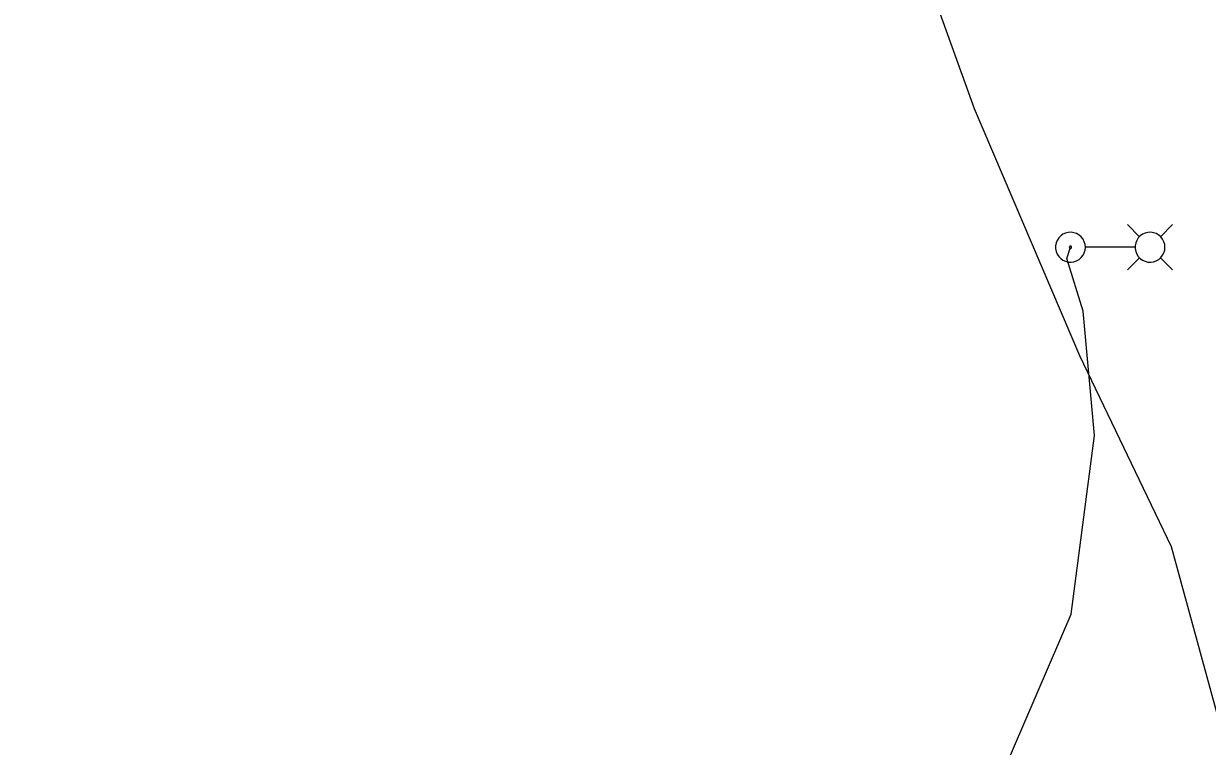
# Model space of a CAD drawing. Extents: x 600849 to 606371, y 330010 to 403088.
# Drawn here: x 603860.4 to 604033, y 349390.5 to 349495.8 of the extents above; entities that cross this region are included whole.
import ezdxf

# ---------------------------------------------------------------- set-up
doc = ezdxf.new("R2010")
doc.units = 0
for name, color, linetype in [('E_FTMS_Conduit', 7, 'Continuous'), ('E_LTG', 7, 'Continuous'), ('E_LTG_CID', 7, 'Continuous')]:
    doc.layers.add(name, color=color, linetype=linetype)

msp = doc.modelspace()

# ---------------------------------------------------------------- linework, layer by layer
at = {"layer": 'E_FTMS_Conduit'}
msp.add_lwpolyline([(604122.74, 348988.04), (604108.56, 349049.67), (604100.88, 349081.84), (604090.92, 349138.93), (604079.09, 349196.91), (604056.03, 349276.86), (604043.16, 349350.52), (604043.52, 349350.57), (604038.65, 349379.99), (604027.8, 349419.58), (604014.43, 349447.39), (603999.06, 349483.4), (603987.98, 349514.15), (603982.63, 349526.67)], dxfattribs=at)
at = {"layer": 'E_LTG'}
for points in [[(604023.15, 349464.74), (604021.37, 349466.51)], [(604026.2, 349464.74), (604027.97, 349466.51)], [(604015.25, 349463.21), (604015.21, 349463.62), (604015.09, 349464.02), (604014.9, 349464.39), (604014.64, 349464.71), (604014.33, 349464.99), (604013.97, 349465.19), (604013.58, 349465.33), (604013.17, 349465.39), (604012.76, 349465.37), (604012.36, 349465.27), (604011.98, 349465.1), (604011.65, 349464.86), (604011.36, 349464.56), (604011.14, 349464.21), (604010.98, 349463.83), (604010.9, 349463.42), (604010.9, 349463.01), (604010.98, 349462.6), (604011.14, 349462.22), (604011.36, 349461.87), (604011.65, 349461.57), (604011.98, 349461.33), (604012.36, 349461.16), (604012.76, 349461.06), (604013.17, 349461.04), (604013.58, 349461.1), (604013.97, 349461.23), (604014.33, 349461.44), (604014.64, 349461.71), (604014.9, 349462.04), (604015.09, 349462.4), (604015.21, 349462.8), (604015.25, 349463.21)], [(604026.85, 349463.21), (604026.81, 349463.62), (604026.69, 349464.02), (604026.5, 349464.39), (604026.25, 349464.71), (604025.94, 349464.99), (604025.58, 349465.19), (604025.19, 349465.33), (604024.78, 349465.39), (604024.36, 349465.37), (604023.96, 349465.27), (604023.59, 349465.1), (604023.25, 349464.86), (604022.96, 349464.56), (604022.74, 349464.21), (604022.59, 349463.83), (604022.51, 349463.42), (604022.51, 349463.01), (604022.59, 349462.6), (604022.74, 349462.22), (604022.96, 349461.87), (604023.25, 349461.57), (604023.59, 349461.33), (604023.96, 349461.16), (604024.36, 349461.06), (604024.78, 349461.04), (604025.19, 349461.1), (604025.58, 349461.23), (604025.94, 349461.44), (604026.25, 349461.71), (604026.5, 349462.04), (604026.69, 349462.4), (604026.81, 349462.8), (604026.85, 349463.21)], [(604013.24, 349463.21), (604013.23, 349463.24), (604013.22, 349463.27), (604013.21, 349463.3), (604013.19, 349463.33), (604013.17, 349463.35), (604013.14, 349463.36), (604013.11, 349463.37), (604013.08, 349463.38), (604013.05, 349463.38), (604013.02, 349463.37), (604012.99, 349463.36), (604012.96, 349463.34), (604012.94, 349463.32), (604012.92, 349463.29), (604012.91, 349463.26), (604012.9, 349463.23), (604012.9, 349463.2), (604012.91, 349463.17), (604012.92, 349463.14), (604012.94, 349463.11), (604012.96, 349463.09), (604012.99, 349463.07), (604013.02, 349463.06), (604013.05, 349463.05), (604013.08, 349463.05), (604013.11, 349463.05), (604013.14, 349463.06), (604013.17, 349463.08), (604013.19, 349463.1), (604013.21, 349463.12), (604013.22, 349463.15), (604013.23, 349463.18), (604013.24, 349463.21)], [(604022.46, 349463.21), (604015.28, 349463.21)], [(604023.15, 349461.69), (604021.37, 349459.91)], [(604026.2, 349461.69), (604027.97, 349459.91)]]:
    msp.add_lwpolyline(points, dxfattribs=at)
at = {"layer": 'E_LTG_CID'}
msp.add_lwpolyline([(603860.44, 349363.92), (603881.9, 349353.09), (603912.42, 349346.14), (603945.02, 349352.45), (603965.43, 349361.77), (603966.67, 349362.19), (603967.76, 349361.88), (603977.53, 349366.98), (604003.11, 349386.39), (604013.18, 349409.74), (604016.57, 349435.79), (604014.93, 349453.92), (604012.55, 349461.57), (604013.07, 349463.21)], dxfattribs=at)

doc.saveas('drawing.dxf')
